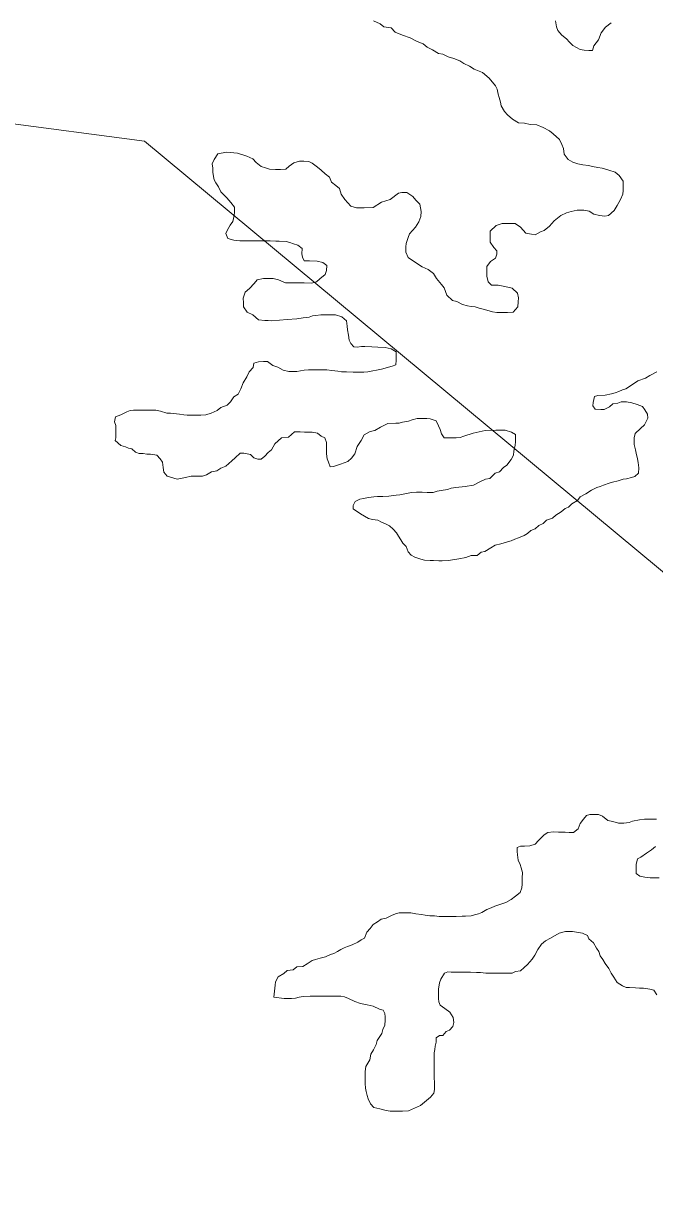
# Model space of a CAD drawing. Extents: x 553962 to 842807, y 8883888 to 9032388.
# Drawn here: x 803408 to 803784, y 9014428 to 9015118 of the extents above; entities that cross this region are included whole.
import ezdxf

# ---------------------------------------------------------------- set-up
doc = ezdxf.new("R2010")
doc.units = 0
doc.header["$LTSCALE"] = 160
doc.layers.add('60', color=7, linetype='Continuous', lineweight=13)

msp = doc.modelspace()

# ---------------------------------------------------------------- linework, layer by layer
at = {"layer": '60'}
for points in [[(805532, 9014193.1), (804657.2, 9014070.6), (803480.3, 9015047.9), (802604.3, 9015162.8), (801223.2, 9016404.6), (800602, 9016352.1), (800077.1, 9016667.2), (799587.2, 9016220.8), (799447.2, 9016378.3), (799240.9, 9016344.3), (799495, 9016743.7), (799627.2, 9017758.1), (800435.6, 9018176.3), (800971.5, 9019227.8), (802447, 9019708.3), (804094.7, 9021658)], [(803616.5, 9015119.4), (803620.5, 9015117.6), (803622.7, 9015115.9), (803627, 9015115.3), (803629.4, 9015112.6), (803633.7, 9015110.8), (803638.2, 9015109.3), (803642.4, 9015107.2), (803645.9, 9015105.7), (803648.4, 9015103.7), (803651.6, 9015102.2), (803655.1, 9015100.1), (803657.6, 9015099.6), (803660.8, 9015098.1), (803664.3, 9015097.1), (803667.8, 9015095.6), (803670.1, 9015094), (803673.6, 9015092.5), (803676.3, 9015090.7), (803681.3, 9015088.7), (803685.3, 9015085.3), (803689, 9015080.8), (803690, 9015078.8), (803690.5, 9015075.8), (803691.2, 9015073.8), (803691.9, 9015071), (803692.4, 9015069), (803694.4, 9015065.5), (803696.1, 9015063.5), (803699.1, 9015061), (803702.6, 9015058.9), (803706.3, 9015058.7), (803709.6, 9015057.9), (803713.6, 9015057.6), (803717.3, 9015056.1), (803721.1, 9015054.1), (803723.3, 9015052.3), (803727, 9015049), (803728.5, 9015046), (803729.5, 9015043.5), (803729.7, 9015040.2), (803732.2, 9015037), (803734.9, 9015035.5), (803737.9, 9015034.4), (803740.9, 9015033.9), (803744.2, 9015033.4), (803746.7, 9015032.9), (803749.9, 9015032.3), (803752.4, 9015031.8), (803756.4, 9015030.6), (803760.1, 9015029.5), (803762.4, 9015027.5), (803764.9, 9015024.2), (803764.8, 9015022.2), (803764.8, 9015018.7), (803764.6, 9015016.5), (803763.3, 9015013.2), (803761.2, 9015009.7), (803759.5, 9015006.7), (803756.2, 9015003.8)], [(803757.8, 9015118.2), (803754.3, 9015115.7), (803751.8, 9015112.2), (803750.2, 9015108.2), (803747.5, 9015104.5), (803746.7, 9015101.7), (803744.4, 9015101.7), (803741.7, 9015102), (803739.4, 9015102.3), (803737.2, 9015103.5), (803735, 9015104.8), (803733, 9015106.8), (803731.2, 9015108.8), (803728.5, 9015110.8), (803726, 9015113.6), (803725.3, 9015115.9), (803724.6, 9015119.4)], [(803757.8, 9015118.2), (803754.3, 9015115.7), (803751.8, 9015112.2), (803750.2, 9015108.2), (803747.5, 9015104.5), (803746.7, 9015101.7), (803744.4, 9015101.7), (803741.7, 9015102), (803739.4, 9015102.3), (803737.2, 9015103.5), (803735, 9015104.8), (803733, 9015106.8), (803731.2, 9015108.8), (803728.5, 9015110.8), (803726, 9015113.6), (803725.3, 9015115.9), (803724.6, 9015119.4)], [(803523.9, 9015040.3), (803521.8, 9015037), (803520.5, 9015034.4), (803520.9, 9015031.8), (803520.9, 9015029.4), (803521.4, 9015027), (803521.8, 9015025), (803522.7, 9015023.1), (803524.4, 9015020.7), (803525.7, 9015017.8), (803529.4, 9015014.3), (803531.7, 9015011.5), (803533.9, 9015008.7), (803533.9, 9015005.7), (803533.6, 9015003.7), (803532.8, 9015000.2), (803531.3, 9014998), (803529.8, 9014995.2), (803528.8, 9014993), (803530, 9014990), (803533.5, 9014989), (803537, 9014988.7), (803540.2, 9014988.7), (803543.5, 9014988.6), (803547, 9014988.6), (803551.5, 9014988.6), (803555, 9014988.6), (803558.5, 9014988.5), (803560.5, 9014988.5), (803564.5, 9014988.3), (803566.7, 9014987.7), (803569, 9014987), (803571.5, 9014986.2), (803574, 9014984.2), (803573.9, 9014980.9), (803574.2, 9014978.9), (803575.2, 9014976.9), (803578.4, 9014976.9), (803582.9, 9014976.6), (803586.4, 9014975.8), (803588.7, 9014974.1), (803588.6, 9014971.1), (803587.8, 9014968.6), (803584.6, 9014966.1), (803582.6, 9014964.3), (803579.6, 9014963.6), (803575.3, 9014963.7), (803570.8, 9014963.7), (803566.3, 9014963.7), (803564.1, 9014963.7), (803560.1, 9014965.5), (803556.8, 9014966.3), (803553.8, 9014966.3), (803551.1, 9014966.3), (803547.3, 9014965.6), (803545.6, 9014963.3), (803542.8, 9014960.4), (803540.2, 9014958.1), (803539, 9014954.6), (803539.2, 9014951.9), (803539.2, 9014949.4), (803541.4, 9014946.3), (803544.7, 9014944.8), (803548.1, 9014941.8), (803551.9, 9014941.3), (803553.9, 9014941.3), (803556.1, 9014941.2), (803560.6, 9014941.5), (803565.1, 9014941.9), (803570.9, 9014942.4), (803574.7, 9014942.9), (803578.2, 9014943.3), (803580.2, 9014944.1), (803582.2, 9014944.3), (803585.2, 9014944.8), (803587.4, 9014944.8), (803590.9, 9014944.8), (803593.9, 9014944.8), (803597.7, 9014943.5), (803600.4, 9014941.2), (803600.9, 9014937.9), (803601.1, 9014935.9), (803601.6, 9014932.7), (803602.1, 9014929.7), (803603.1, 9014927.7), (803604.8, 9014925.7), (803606.8, 9014925.6), (803609.3, 9014925.9), (803611.3, 9014925.9), (803615.5, 9014925.8), (803619, 9014925.6), (803623.5, 9014925.3), (803627, 9014924.5), (803630, 9014922.7), (803630, 9014920.7), (803630, 9014917.7), (803629.7, 9014915), (803627.5, 9014914.2), (803621.2, 9014912.5), (803613.2, 9014910.8), (803610.7, 9014910.6)], [(803572.4, 9015036.1), (803569.1, 9015035), (803566.3, 9015033.1), (803564.4, 9015031.2), (803561.2, 9015031), (803558.2, 9015031), (803554.7, 9015031.3), (803552.2, 9015032.1), (803549.7, 9015032.8), (803546.7, 9015035.3), (803544.7, 9015037.4), (803541.2, 9015039.1), (803535.6, 9015040.7), (803529.2, 9015041.4), (803523.9, 9015040.3)], [(803756.2, 9015003.8), (803753.9, 9015003.3), (803750.7, 9015003.8), (803747.5, 9015004.6), (803744.7, 9015006.3), (803741.5, 9015006.9), (803737.5, 9015006.9), (803734, 9015006.2), (803731.2, 9015005.4), (803727.9, 9015003.7), (803725.9, 9015002.2), (803723.9, 9015000.5), (803721.1, 9014997.5), (803717.9, 9014994.8), (803715.8, 9014994), (803712.6, 9014992.3), (803710.3, 9014992.6), (803707.1, 9014993.3), (803703.9, 9014996.8), (803700.6, 9014998.9), (803697.1, 9014998.9), (803692.9, 9014998.9), (803689.4, 9014997.9), (803685.8, 9014994.5), (803685.8, 9014991), (803685.8, 9014988), (803688, 9014984.7), (803689.8, 9014982.7), (803689.7, 9014980.7), (803689, 9014978.4), (803686, 9014976.4), (803683.9, 9014973.4), (803683.9, 9014971.2), (803683.9, 9014967.7), (803684.6, 9014964.4), (803686.6, 9014962.4), (803690.6, 9014962.4), (803694.6, 9014961.6), (803698.8, 9014960.6), (803702.1, 9014957.6), (803702.6, 9014954.8), (803702.5, 9014952.5), (803702.3, 9014949.5), (803699.5, 9014946.3), (803696.2, 9014946.1), (803693.7, 9014946.1), (803689.7, 9014946.1), (803687.2, 9014946.6), (803682.5, 9014947.9), (803679.2, 9014948.7), (803677, 9014949.5), (803674.6, 9014949.6), (803672.3, 9014950.1), (803669.3, 9014950.9), (803666.1, 9014952.7), (803663.4, 9014953.2), (803660.1, 9014956.5), (803658.4, 9014960.8), (803656.9, 9014962.8), (803654, 9014966.3), (803652.2, 9014969.3), (803649, 9014971.6), (803645.5, 9014973.3), (803640.3, 9014976.6), (803637, 9014978.7), (803635.6, 9014981.9), (803635.6, 9014985.2), (803635.9, 9014987.2), (803637.1, 9014990.7), (803637.9, 9014992.9), (803641.4, 9014996.9), (803643.5, 9014999.9), (803644.7, 9015003.2), (803644.8, 9015006.2), (803644.5, 9015008.4), (803644, 9015010.4), (803641.6, 9015012.9), (803639.8, 9015015), (803636.3, 9015017.5), (803633.3, 9015017.5), (803631.3, 9015017), (803626.3, 9015013.3), (803621.3, 9015011.6), (803616.3, 9015008.6), (803611, 9015008.4), (803606.3, 9015008.4), (803603, 9015009.2), (803601.3, 9015011.2), (803599.5, 9015013.2), (803597.3, 9015016.5), (803596.3, 9015019.7), (803594.1, 9015021.5), (803591.6, 9015023.5), (803590.3, 9015026.5), (803587.7, 9015028.5), (803585.3, 9015030.7), (803583.1, 9015032.4), (803580, 9015034.8), (803578.1, 9015035.9), (803575, 9015036.1), (803572.4, 9015036.1)], [(803610.7, 9014910.6), (803607.4, 9014910.6), (803604.4, 9014910.6), (803600.4, 9014910.9), (803597.4, 9014910.9), (803595.2, 9014911.2), (803591.7, 9014911.7), (803588.7, 9014912), (803585.9, 9014912), (803583.9, 9014912), (803580.9, 9014912), (803577.9, 9014912.1), (803575.2, 9014911.8), (803570.9, 9014911.1), (803568.9, 9014911.1), (803566.2, 9014911.1), (803562.7, 9014911.9), (803559.7, 9014913.7), (803556.7, 9014914.7), (803553.5, 9014917), (803551.2, 9014917), (803548.2, 9014916.8), (803545.4, 9014916), (803544.9, 9014913.5), (803542.6, 9014910.8), (803541.1, 9014907.8), (803539.1, 9014904.3), (803537.6, 9014900.8), (803536, 9014897.6), (803533.5, 9014896.1), (803531.5, 9014893.1), (803529.5, 9014891.1), (803525.7, 9014889.6), (803523.5, 9014887.9), (803520, 9014886.4), (803516.9, 9014885.4), (803513.9, 9014885.2), (803511.9, 9014885.2), (803509.9, 9014885.2), (803507.7, 9014885.2), (803505.7, 9014885.2), (803503.7, 9014885.3), (803501.2, 9014885.8), (803495.9, 9014886.4), (803493.7, 9014886.4), (803489.9, 9014887.5), (803487.2, 9014888), (803484.2, 9014888), (803482.2, 9014888), (803479.9, 9014888), (803476.7, 9014888.1), (803473.9, 9014888.1), (803471.9, 9014887.8), (803469.9, 9014887.1), (803466.4, 9014885.4), (803463.1, 9014884.1), (803462.6, 9014881.1), (803463.3, 9014878.9), (803463.3, 9014875.6), (803463.3, 9014873.6), (803463.3, 9014871.6), (803463, 9014870.1)], [(803766.4, 9014900.8), (803769.2, 9014902.5), (803773.5, 9014905.5), (803778.2, 9014907.2), (803780.7, 9014908.7), (803784.8, 9014910.9)], [(803608.8, 9014826.5), (803613.5, 9014823.7), (803615.8, 9014823.2), (803619, 9014822.7), (803621.2, 9014821.6), (803623.7, 9014820.6), (803626, 9014819.4), (803628.2, 9014817.3), (803630.2, 9014815.3), (803631.4, 9014813.3), (803632.7, 9014811.1), (803633.9, 9014809), (803635.9, 9014807), (803637.1, 9014804), (803638.9, 9014802), (803641.1, 9014800.7), (803644.6, 9014799.5), (803646.8, 9014798.9), (803650.1, 9014798.7), (803652.1, 9014798.7), (803655.3, 9014798.6), (803657.3, 9014798.6), (803660.8, 9014798.8), (803664.8, 9014799.3), (803667.1, 9014799.8), (803671.4, 9014800.5), (803674.6, 9014801.8), (803678.1, 9014801.7), (803680.4, 9014803.7), (803682.7, 9014804.2), (803686.2, 9014806.2), (803688.7, 9014807.9), (803692.2, 9014808.7), (803694.2, 9014809.2), (803696.2, 9014809.9), (803698.2, 9014810.4), (803700.5, 9014811.4), (803702.7, 9014812.3), (803706, 9014813.6), (803708, 9014814.8), (803710, 9014816.6), (803712.5, 9014817.5), (803714.8, 9014819.5), (803717.3, 9014820.8), (803719.3, 9014822.8), (803722.8, 9014824), (803724.8, 9014825.7), (803728.1, 9014827.7), (803730.4, 9014829.7), (803732.4, 9014830.4), (803734.4, 9014832.4), (803737.7, 9014834.4), (803739.4, 9014836.6), (803742.7, 9014838.4), (803746, 9014840.6), (803749.2, 9014842.1), (803751.2, 9014842.8), (803753.2, 9014843.6), (803756.5, 9014844.8), (803758.5, 9014845.3), (803761.8, 9014846.2), (803764.8, 9014847), (803766.8, 9014847.2), (803769.8, 9014848), (803771.8, 9014848.7), (803774, 9014850.7), (803774.1, 9014853.9), (803773.8, 9014856.9), (803773.3, 9014859.2), (803772.6, 9014862.5), (803772.1, 9014864.5), (803771.4, 9014867.7), (803771.4, 9014869.7), (803771.5, 9014871.7), (803772, 9014874.2), (803775.2, 9014877.2), (803777.5, 9014879.4), (803779.5, 9014883.4), (803779.3, 9014885.7), (803777.8, 9014888.2), (803776.3, 9014890.2), (803773.1, 9014891.5), (803770.1, 9014892.5), (803766.9, 9014893), (803763.6, 9014893.1), (803761.6, 9014892.3), (803758.8, 9014891.8), (803756.8, 9014890.1), (803753.6, 9014888.4), (803751.6, 9014888.4), (803748.3, 9014888.7), (803746.8, 9014890.7), (803747.1, 9014892.7), (803747.9, 9014896.2), (803749.9, 9014896.9), (803754.1, 9014897.1), (803757.9, 9014897.8), (803760.2, 9014898.3), (803762.2, 9014899.1), (803764.4, 9014900.1), (803766.4, 9014900.8)], [(803510.2, 9014848.9), (803512.2, 9014848.9), (803514.9, 9014848.9), (803517.2, 9014849.6), (803520.2, 9014851.4), (803523.4, 9014852.1), (803525.7, 9014853.6), (803528.7, 9014854.8), (803532.2, 9014858), (803534.2, 9014859.8), (803537.3, 9014862.5), (803539.5, 9014862.5), (803543.3, 9014861.7), (803545.3, 9014859.7), (803547.8, 9014858.9), (803549.8, 9014858.9), (803551.8, 9014860.7), (803553.8, 9014862.9), (803555.8, 9014864.6), (803557.8, 9014868.1), (803559.8, 9014869.9), (803561.9, 9014871.6), (803565.9, 9014872.1), (803569.6, 9014875.3), (803572.9, 9014875.3), (803575.4, 9014875), (803577.6, 9014875), (803580.1, 9014875), (803583.1, 9014874.5), (803585.4, 9014872.7), (803587.6, 9014871.7), (803588.6, 9014868.9), (803588.6, 9014866.9), (803588.6, 9014864.2), (803588.5, 9014862.2), (803589, 9014859.2), (803589.8, 9014857.2), (803590.7, 9014854.4), (803592.7, 9014854.6), (803596.8, 9014856.1), (803599, 9014856.8), (803601.3, 9014857.6), (803603.5, 9014859.6), (803605.3, 9014862.1), (803606.8, 9014866.6), (803609.1, 9014870), (803610.9, 9014873.5), (803614.4, 9014875.5), (803617.2, 9014876), (803620.7, 9014878), (803625, 9014880.2), (803629.7, 9014880.4), (803631.7, 9014880.4), (803633.7, 9014880.9), (803637.2, 9014881.6), (803639.5, 9014882.4), (803642.5, 9014883.1), (803646, 9014883.1), (803648.2, 9014883.1), (803650.2, 9014883), (803653.7, 9014881.8), (803655.2, 9014878.8), (803656.2, 9014876.7), (803656.9, 9014874), (803658.4, 9014871.7)], [(803658.4, 9014871.7), (803662.7, 9014871.7), (803665.7, 9014871.7), (803667.9, 9014871.9), (803670.2, 9014872.6), (803675.7, 9014874.4), (803682.9, 9014876.1), (803689.2, 9014876.3), (803694.7, 9014876.2), (803698.4, 9014875), (803700.9, 9014873.7), (803700.9, 9014871.7), (803700.9, 9014869.2), (803700.6, 9014867.2), (803699.9, 9014863.7), (803699.6, 9014861.4), (803698.3, 9014858.7), (803695.8, 9014855.5), (803693.8, 9014854), (803691.3, 9014851.5), (803688.8, 9014850.7), (803685.7, 9014847.5), (803683, 9014847), (803679.2, 9014845.3), (803675.9, 9014843.6), (803670.9, 9014842.8), (803665.4, 9014842.1), (803662.7, 9014841.7), (803660.4, 9014840.9), (803656.7, 9014840.4), (803654.4, 9014840), (803651.9, 9014839.2), (803648.4, 9014839.2), (803645.4, 9014839.3), (803642.1, 9014839.3), (803639.1, 9014839.1), (803637.1, 9014838.8)], [(803463, 9014870.1), (803466.4, 9014867), (803469, 9014866.4), (803470.9, 9014865.6), (803472.8, 9014865.2), (803475, 9014863.2), (803477.2, 9014862.4), (803479.5, 9014862.4), (803481.8, 9014861.9), (803484, 9014861.9), (803487.7, 9014861.3), (803489.7, 9014859.1), (803491, 9014857.1), (803491.4, 9014854.1), (803491.9, 9014851.3), (803493.9, 9014848.9), (803493.9, 9014848.9), (803493.9, 9014848.9), (803493.9, 9014848.9), (803499.7, 9014847), (803499.7, 9014847), (803499.7, 9014847), (803504.7, 9014848), (803508.2, 9014848.9), (803510.2, 9014848.9)], [(803637.1, 9014838.8), (803635.1, 9014838.3), (803632.1, 9014837.8), (803629.9, 9014837.6), (803625.6, 9014836.9), (803622.1, 9014836.7), (803618.9, 9014836.7), (803616.6, 9014836.5), (803613.6, 9014836.2), (803610.6, 9014835.7), (803608.3, 9014835.2), (803605.6, 9014833.8), (803604.3, 9014831.5), (803604.3, 9014829.5), (803608.8, 9014826.5)], [(803784.7, 9014645.1), (803781.5, 9014645.1), (803779.5, 9014645.1), (803777.5, 9014645.1), (803774.5, 9014644.6), (803770.5, 9014643.9), (803768.5, 9014643.2), (803765.2, 9014642.7), (803762, 9014642.7), (803758.7, 9014643.7), (803755.7, 9014644.3), (803752.5, 9014646.8), (803750.2, 9014647.8), (803747, 9014647.8), (803745, 9014647.8), (803743, 9014647.3), (803741.2, 9014645.1), (803739.4, 9014642.6), (803738.2, 9014639.4), (803735.4, 9014637.1), (803732.7, 9014637.2), (803730.4, 9014637.4), (803728.4, 9014637.4), (803726.4, 9014637.4), (803723.4, 9014637.5), (803720.1, 9014637.2), (803717.9, 9014635.7), (803714.6, 9014632.5), (803712.6, 9014630.3), (803709.3, 9014629.3), (803706.3, 9014629.1), (803703.8, 9014629.1), (803701.8, 9014628.3), (803701.8, 9014625.8), (803702, 9014623.8), (803702.5, 9014620.8), (803703.7, 9014618.1), (803704.2, 9014616.1), (803705, 9014613.3), (803704.9, 9014610), (803704.9, 9014606.5), (803704.6, 9014604.3), (803703.6, 9014601.5), (803700.8, 9014599.3), (803698.3, 9014597.3), (803695.1, 9014595.6), (803691.6, 9014594.4), (803688.5, 9014593.4), (803686.5, 9014592.4), (803683.8, 9014591.4), (803680.8, 9014589.7), (803678.8, 9014588.9), (803676.5, 9014588.2), (803674.5, 9014587.7), (803671.2, 9014587.5), (803669.2, 9014587.5), (803665.7, 9014587.3), (803663, 9014587.3), (803660, 9014587.3), (803657.5, 9014587.3), (803655.5, 9014587.3), (803652.7, 9014587.6), (803650, 9014587.6), (803647.2, 9014588.1), (803645, 9014588.4), (803641.7, 9014588.9), (803638.7, 9014589.5), (803636.7, 9014589.5), (803634.7, 9014589.5)], [(803786.2, 9014610.3), (803783, 9014610.3), (803781, 9014610.3), (803777.7, 9014610.6), (803774.7, 9014611.3), (803772.5, 9014612.8), (803772.5, 9014616.1), (803772.5, 9014618.1), (803773.3, 9014621.6), (803775.3, 9014622.6), (803778.8, 9014624.8), (803781.8, 9014626.8), (803784.1, 9014628.8)], [(803634.7, 9014589.5), (803631.7, 9014589.5), (803629.5, 9014588.8), (803627.2, 9014587.8), (803624, 9014586.3), (803621, 9014585.6), (803618.9, 9014584.1), (803616.2, 9014582.6), (803614.4, 9014580.1), (803612.6, 9014577.9), (803611.1, 9014574.4), (803609.1, 9014573.4), (803607.1, 9014572.1), (803603.8, 9014570.4), (803601.1, 9014569.4), (803599.1, 9014568.7), (803597.1, 9014567.7), (803595.1, 9014566.5), (803593, 9014565.2), (803591, 9014564.7), (803588, 9014563.2), (803584.8, 9014562.5), (803582, 9014561.8), (803580, 9014561.1), (803577, 9014559.1), (803574.5, 9014557.6), (803571, 9014557.4), (803568.7, 9014555.6), (803565.2, 9014555.1), (803563.2, 9014553.4), (803559.9, 9014551.4), (803558.2, 9014548.4), (803558.1, 9014546.4), (803557.3, 9014539.4)], [(803644.4, 9014475), (803650.4, 9014480), (803652.4, 9014482.2), (803652.7, 9014484.5), (803652.7, 9014486.7), (803652.7, 9014489), (803652.5, 9014491), (803652.5, 9014493.2), (803652.5, 9014495.5), (803652.6, 9014497.5), (803652.6, 9014499.7), (803652.6, 9014502), (803652.6, 9014504.2), (803652.6, 9014506.2), (803652.9, 9014508.2), (803653.2, 9014510.2), (803653.7, 9014512.5), (803653.7, 9014515.2), (803655.7, 9014516.5), (803657.7, 9014516.5), (803659.7, 9014519), (803661.7, 9014519.7), (803663.7, 9014521.9), (803664.3, 9014524.2), (803663.8, 9014527.2), (803661.8, 9014530.5), (803658.8, 9014532.5), (803656.1, 9014534.5), (803655.3, 9014536.5), (803655.1, 9014538.5), (803655.1, 9014540.8), (803655.2, 9014544), (803655.7, 9014547.8), (803656.5, 9014550), (803658.7, 9014553.5), (803660.7, 9014554.3), (803662.7, 9014554.2), (803664.7, 9014554.2), (803666.7, 9014554.2), (803670.2, 9014554.2), (803672.2, 9014554.2), (803674.2, 9014554.2), (803677.7, 9014553.9), (803680, 9014553.9), (803683.2, 9014553.6), (803685.2, 9014553.6), (803688.5, 9014553.6), (803690.5, 9014553.6), (803692.5, 9014553.6), (803695.2, 9014553.5), (803698.8, 9014553.5), (803700.8, 9014554.5), (803703.8, 9014555), (803706, 9014557), (803708, 9014558.7), (803710.8, 9014561.9), (803712.3, 9014564.2), (803714.1, 9014567.7), (803716.4, 9014570.9), (803718.7, 9014572.7), (803721.7, 9014574.4), (803726.9, 9014577.3), (803730.5, 9014578.3), (803732.5, 9014578.3), (803734.7, 9014578.3), (803737.2, 9014578), (803740.7, 9014577.3), (803743.7, 9014576), (803744.4, 9014574), (803747.2, 9014571.7), (803749.1, 9014568.4), (803750.4, 9014566.4), (803751.1, 9014563.9), (803752.8, 9014561.7), (803754.1, 9014559.4), (803756.3, 9014556.4), (803757.8, 9014553.6), (803759.3, 9014551.3), (803761.2, 9014548.1), (803764.5, 9014546.1), (803766.7, 9014545), (803768.7, 9014545), (803772.2, 9014544.8), (803774.5, 9014544.7), (803777, 9014544.7), (803780.7, 9014544), (803783, 9014543.4), (803784.9, 9014540.7)], [(803557.3, 9014539.4), (803563.3, 9014538.6), (803565.8, 9014538.6), (803567.8, 9014538.6), (803570.1, 9014538.8), (803572.3, 9014539.3), (803574.6, 9014539.8), (803578.8, 9014540), (803581.6, 9014540), (803583.6, 9014540), (803587.1, 9014540), (803590.1, 9014540), (803593.6, 9014539.9), (803597.1, 9014539.9), (803599.3, 9014539.6), (803601.6, 9014538.6), (803605.3, 9014536.8), (803608.8, 9014535.6), (803612.8, 9014534.8), (803616.3, 9014534), (803620.1, 9014532.2), (803622.3, 9014531.7), (803623.3, 9014529.7), (803623.5, 9014527.7), (803623.5, 9014525.7), (803623.2, 9014522.7), (803622, 9014520.2), (803621.4, 9014517.7), (803618.7, 9014513.5), (803618.1, 9014511.2), (803616.4, 9014508), (803614.8, 9014505.5), (803614.3, 9014502), (803612, 9014498.2), (803611.5, 9014495.2), (803611.5, 9014493.2), (803611.5, 9014490), (803611.5, 9014488), (803611.7, 9014485.2), (803612.2, 9014483.2), (803612.7, 9014481), (803613.4, 9014479), (803614.6, 9014476), (803616.6, 9014473.7), (803620.3, 9014472.9), (803624.1, 9014471.9), (803626.3, 9014471.6), (803628.3, 9014471.6), (803630.3, 9014471.6), (803633.8, 9014471.6), (803637.3, 9014471.8), (803644.4, 9014475)]]:
    msp.add_lwpolyline(points, dxfattribs=at)

doc.saveas('drawing.dxf')
